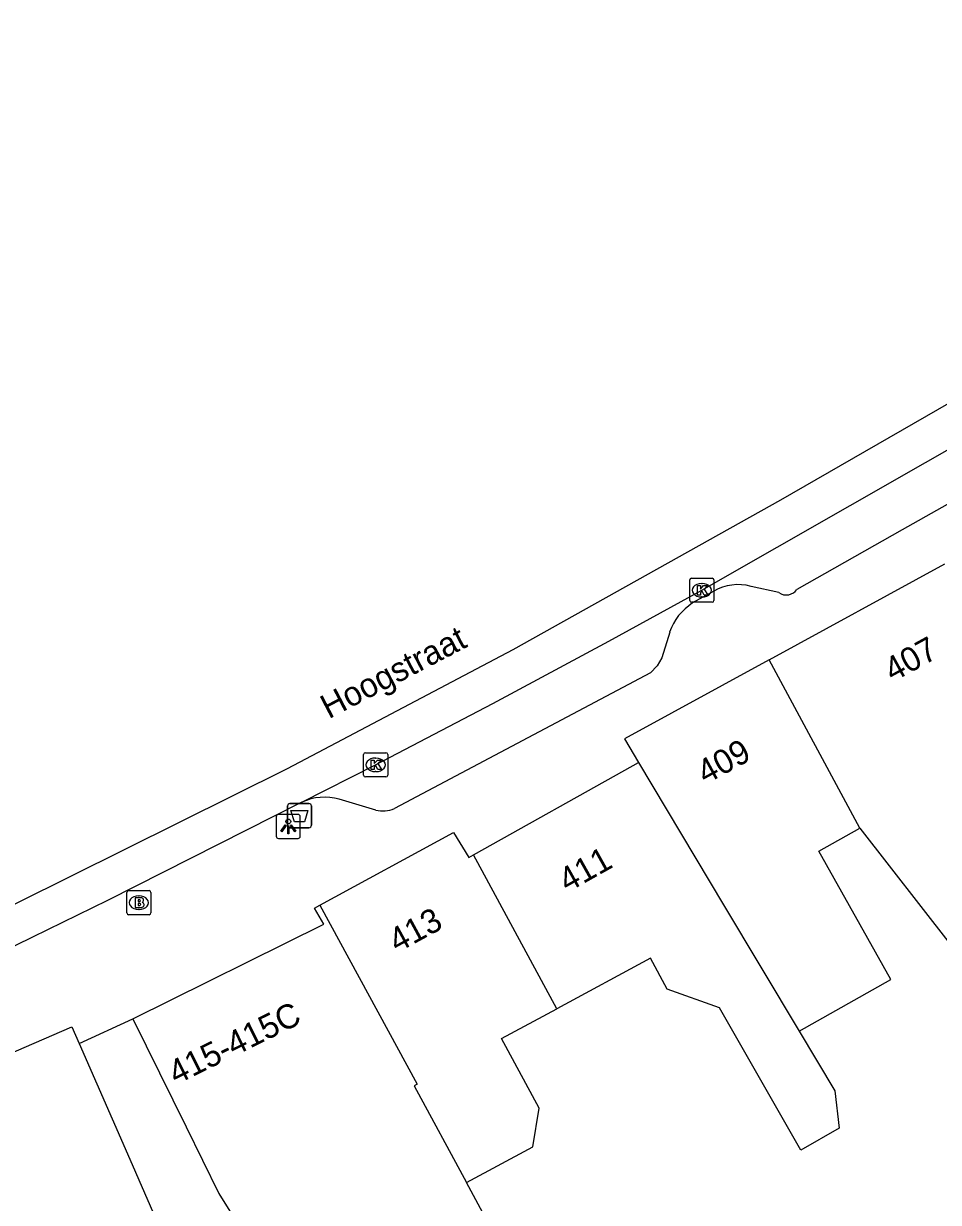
# Model space of a CAD drawing. Extents: x 159053 to 160041, y 380450 to 381422.
# Drawn here: x 159742.01 to 159779.92, y 381366.78 to 381415.66 of the extents above; entities that cross this region are included whole.
import ezdxf

# ---------------------------------------------------------------- set-up
doc = ezdxf.new("R2010")
doc.units = 0
for name, color, linetype in [('IMGEO_Afvalbak', 7, 'Continuous'), ('IMGEO_Brandkraan', 7, 'Continuous'), ('IMGEO_Kolk', 7, 'Continuous'), ('IMGEO_Lichtpunt', 7, 'Continuous'), ('IMGEO_Openbare_ruimte_label', 7, 'Continuous'), ('IMGEO_Pand', 7, 'Continuous'), ('IMGEO_Pand_nummerreeks', 7, 'Continuous'), ('IMGEO_Rijbaan_lokaal_gesloten', 7, 'Continuous'), ('IMGEO_Voetpad_open', 7, 'Continuous')]:
    doc.layers.add(name, color=color, linetype=linetype)

msp = doc.modelspace()

# ---------------------------------------------------------------- linework, layer by layer
at = {"layer": 'IMGEO_Afvalbak'}
for p, q in [((159753.049, 381383.318), (159753.839, 381383.318)), ((159753.839, 381383.318), (159753.049, 381383.318)), ((159752.949, 381382.418), (159752.949, 381383.218)), ((159752.949, 381383.218), (159752.949, 381382.418)), ((159753.939, 381383.218), (159753.939, 381382.418)), ((159753.939, 381382.418), (159753.939, 381383.218)), ((159753.839, 381382.318), (159753.049, 381382.318)), ((159753.049, 381382.318), (159753.839, 381382.318))]:
    msp.add_line(p, q, dxfattribs=at)
msp.add_lwpolyline([(159753.092, 381383.032), (159753.796, 381383.032), (159753.647, 381382.562), (159753.241, 381382.562), (159753.092, 381383.032)], dxfattribs=at)
for centre, start, end in [((159753.049, 381383.218), 90, 180), ((159753.049, 381383.218), 90, 180), ((159753.839, 381383.218), 0, 90), ((159753.839, 381383.218), 360, 90), ((159753.049, 381382.418), 180, 270), ((159753.049, 381382.418), 180, 270), ((159753.839, 381382.418), 270, 0), ((159753.839, 381382.418), 270, 0)]:
    msp.add_arc(centre, 0.1, start, end, dxfattribs=at)
at = {"layer": 'IMGEO_Brandkraan'}
for p, q in [((159746.288, 381378.783), (159746.288, 381379.635)), ((159746.363, 381379.709), (159747.215, 381379.709)), ((159746.776, 381379.489), (159746.801, 381379.489)), ((159747.289, 381379.635), (159747.289, 381378.783)), ((159746.799, 381378.929), (159746.774, 381378.929)), ((159747.215, 381378.709), (159746.363, 381378.709))]:
    msp.add_line(p, q, dxfattribs=at)
for points in [[(159746.288, 381378.783), (159746.288, 381379.635)], [(159746.363, 381379.709), (159747.215, 381379.709)], [(159746.636, 381379.409), (159746.636, 381379.009), (159746.849, 381379.009)], [(159746.867, 381379.409), (159746.636, 381379.409)], [(159747.289, 381379.635), (159747.289, 381378.783)], [(159746.815, 381379.328), (159746.761, 381379.328), (159746.761, 381379.252)], [(159746.761, 381379.252), (159746.814, 381379.252)], [(159746.823, 381379.176), (159746.761, 381379.176), (159746.761, 381379.095)], [(159746.761, 381379.095), (159746.823, 381379.095)], [(159747.215, 381378.709), (159746.363, 381378.709)]]:
    msp.add_lwpolyline(points, dxfattribs=at)
for centre, radius, start, end in [((159746.365, 381379.633), 0.0765, 91.552, 178.448), ((159746.365, 381379.633), 0.0765, 91.552, 178.448), ((159746.871, 381379.264), 0.145, 59.4692, 91.5367), ((159746.896, 381379.311), 0.0922, 285.5137, 58.1501), ((159747.213, 381379.633), 0.0765, 1.552, 88.448), ((159747.213, 381379.633), 0.0765, 1.552, 88.448), ((159746.816, 381379.29), 0.0379, 267.8285, 90.9355), ((159746.824, 381379.135), 0.0404, 269.8759, 90.5077), ((159746.855, 381379.26), 0.251, 268.6676, 293.5347), ((159746.901, 381379.119), 0.105, 301.3115, 78.989), ((159746.365, 381378.785), 0.0765, 181.552, 268.448), ((159746.365, 381378.785), 0.0765, 181.552, 268.448), ((159747.213, 381378.785), 0.0765, 271.552, 358.448), ((159747.213, 381378.785), 0.0765, 271.552, 358.448)]:
    msp.add_arc(centre, radius, start, end, dxfattribs=at)
for centre, major_axis, ratio, start_param, end_param in [((159746.775, 381379.209), (-0.387, 0.002), 0.722429, 4.712389, 7.853982), ((159746.8, 381379.209), (-0.39, 0.002), 0.717154, 1.570796, 4.712389)]:
    msp.add_ellipse(centre, major_axis=major_axis, ratio=ratio, start_param=start_param, end_param=end_param, dxfattribs=at)
at = {"layer": 'IMGEO_Kolk'}
for p, q in [((159769.618, 381391.738), (159769.618, 381392.59)), ((159769.693, 381392.664), (159770.545, 381392.664)), ((159770.619, 381392.59), (159770.619, 381391.738)), ((159770.106, 381392.444), (159770.131, 381392.444)), ((159770.545, 381391.664), (159769.693, 381391.664)), ((159770.129, 381391.884), (159770.104, 381391.884)), ((159756.101, 381384.498), (159756.101, 381385.35)), ((159756.176, 381385.424), (159757.028, 381385.424)), ((159756.589, 381385.204), (159756.614, 381385.204)), ((159757.102, 381385.35), (159757.102, 381384.498)), ((159757.028, 381384.424), (159756.176, 381384.424)), ((159756.612, 381384.644), (159756.587, 381384.644))]:
    msp.add_line(p, q, dxfattribs=at)
for points in [[(159769.618, 381391.738), (159769.618, 381392.59)], [(159769.693, 381392.664), (159770.545, 381392.664)], [(159770.619, 381392.59), (159770.619, 381391.738)], [(159769.939, 381392.364), (159770.062, 381392.364), (159770.062, 381392.213), (159770.192, 381392.364), (159770.356, 381392.364), (159770.21, 381392.213), (159770.363, 381391.964), (159770.211, 381391.964), (159770.126, 381392.128), (159770.062, 381392.061), (159770.062, 381391.964), (159769.939, 381391.964), (159769.939, 381392.364)], [(159770.545, 381391.664), (159769.693, 381391.664)], [(159756.101, 381384.498), (159756.101, 381385.35)], [(159756.176, 381385.424), (159757.028, 381385.424)], [(159757.102, 381385.35), (159757.102, 381384.498)], [(159756.422, 381385.124), (159756.545, 381385.124), (159756.545, 381384.973), (159756.675, 381385.124), (159756.839, 381385.124), (159756.693, 381384.973), (159756.846, 381384.724), (159756.694, 381384.724), (159756.609, 381384.888), (159756.545, 381384.821), (159756.545, 381384.724), (159756.422, 381384.724), (159756.422, 381385.124)], [(159757.028, 381384.424), (159756.176, 381384.424)]]:
    msp.add_lwpolyline(points, dxfattribs=at)
for centre, start, end in [((159769.695, 381392.588), 91.552, 178.448), ((159769.695, 381392.588), 91.552, 178.448), ((159770.543, 381392.588), 1.552, 88.448), ((159770.543, 381392.588), 1.552, 88.448), ((159769.695, 381391.74), 181.552, 268.448), ((159769.695, 381391.74), 181.552, 268.448), ((159770.543, 381391.74), 271.552, 358.448), ((159770.543, 381391.74), 271.552, 358.448), ((159756.178, 381385.348), 91.552, 178.448), ((159756.178, 381385.348), 91.552, 178.448), ((159757.026, 381385.348), 1.552, 88.448), ((159757.026, 381385.348), 1.552, 88.448), ((159756.178, 381384.5), 181.552, 268.448), ((159756.178, 381384.5), 181.552, 268.448), ((159757.026, 381384.5), 271.552, 358.448), ((159757.026, 381384.5), 271.552, 358.448)]:
    msp.add_arc(centre, 0.0765, start, end, dxfattribs=at)
for centre, major_axis, ratio, start_param, end_param in [((159770.105, 381392.164), (-0.387, 0.002), 0.722429, 4.712389, 7.853982), ((159770.13, 381392.164), (-0.39, 0.002), 0.717154, 1.570796, 4.712389), ((159756.588, 381384.924), (-0.387, 0.002), 0.722429, 4.712389, 7.853982), ((159756.613, 381384.924), (-0.39, 0.002), 0.717154, 1.570796, 4.712389)]:
    msp.add_ellipse(centre, major_axis=major_axis, ratio=ratio, start_param=start_param, end_param=end_param, dxfattribs=at)
at = {"layer": 'IMGEO_Lichtpunt'}
for p, q in [((159752.482, 381382.775), (159752.482, 381381.968)), ((159752.482, 381382.775), (159752.482, 381381.968)), ((159753.384, 381382.87), (159752.576, 381382.87)), ((159753.384, 381382.87), (159752.576, 381382.87)), ((159753.478, 381381.968), (159753.478, 381382.775)), ((159753.478, 381381.968), (159753.478, 381382.775)), ((159752.576, 381381.874), (159753.384, 381381.874)), ((159752.576, 381381.874), (159753.384, 381381.874))]:
    msp.add_line(p, q, dxfattribs=at)
for points in [[(159752.856, 381382.439), (159752.895, 381382.411), (159752.707, 381382.149), (159752.669, 381382.176), (159752.856, 381382.439)], [(159752.958, 381382.391), (159753.005, 381382.391), (159753.005, 381382.069), (159752.958, 381382.069), (159752.958, 381382.391)], [(159753.068, 381382.411), (159753.106, 381382.438), (159753.293, 381382.176), (159753.254, 381382.148), (159753.068, 381382.411)]]:
    msp.add_lwpolyline(points, dxfattribs=at)
msp.add_circle((159752.981, 381382.573), 0.0994, dxfattribs=at)
for centre, start, end in [((159752.576, 381382.775), 90, 180), ((159752.576, 381382.775), 90, 180), ((159753.384, 381382.775), 0, 90), ((159753.384, 381382.775), 0, 90), ((159752.576, 381381.968), 180, 270), ((159752.576, 381381.968), 180, 270), ((159753.384, 381381.968), 270, 0), ((159753.384, 381381.968), 270, 360)]:
    msp.add_arc(centre, 0.0946, start, end, dxfattribs=at)
at = {"layer": 'IMGEO_Pand'}
for points in [[(159772.904, 381389.273), (159780.193, 381393.26)], [(159772.904, 381389.273), (159766.913, 381385.997), (159767.494, 381385.025)], [(159776.666, 381382.302), (159772.904, 381389.273)], [(159776.666, 381382.302), (159780.406, 381377.484), (159783.264, 381379.172), (159780.341, 381384.369), (159786.527, 381387.849)], [(159760.662, 381381.197), (159767.271, 381384.9), (159767.494, 381385.025)], [(159767.494, 381385.025), (159771.018, 381379.125), (159774.149, 381373.884)], [(159774.149, 381373.884), (159777.955, 381376.025), (159774.963, 381381.344), (159776.666, 381382.302)], [(159754.293, 381379.108), (159759.824, 381382.113), (159760.461, 381381.085), (159760.662, 381381.197)], [(159764.106, 381374.805), (159760.662, 381381.197)], [(159746.532, 381374.397), (159754.454, 381378.315), (159754.069, 381378.986), (159754.293, 381379.108)], [(159754.293, 381379.108), (159758.322, 381371.683), (159758.198, 381371.616), (159760.364, 381367.604)], [(159774.149, 381373.884), (159775.628, 381371.407), (159775.807, 381369.861), (159774.218, 381368.953), (159770.85, 381374.847), (159768.686, 381375.62), (159767.994, 381376.903), (159764.106, 381374.805)], [(159760.364, 381367.604), (159763.114, 381369.088), (159763.38, 381370.685), (159761.822, 381373.572), (159764.106, 381374.805)], [(159735.873, 381370.539), (159744.015, 381374.057), (159744.316, 381373.369)], [(159746.532, 381374.397), (159748.744, 381369.914), (159750.106, 381367.153), (159754.658, 381359.842), (159765.144, 381345.862), (159766.339, 381344.135), (159769.34, 381346.21), (159776.709, 381335.562)], [(159744.316, 381373.369), (159746.416, 381368.57), (159747.636, 381365.781), (159739.509, 381362.225)], [(159775.449, 381345.159), (159772.605, 381349.271), (159761.931, 381364.7), (159760.364, 381367.604)]]:
    msp.add_lwpolyline(points, dxfattribs=at)
at = {"layer": 'IMGEO_Rijbaan_lokaal_gesloten'}
for points in [[(159704.543, 381363.754), (159712.772, 381366.533), (159721.231, 381369.919), (159731.053, 381374.197), (159739.607, 381378.146), (159741.747, 381379.209), (159752.954, 381384.775), (159762.307, 381389.711), (159773.398, 381395.916), (159789.988, 381405.461), (159808.499, 381415.661)], [(159753.547, 381383.373), (159756.597, 381384.925), (159761.462, 381387.464), (159766.265, 381390.046), (159770.115, 381392.165), (159785.542, 381400.975), (159796.829, 381407.392), (159803.388, 381411.008), (159809.273, 381414.229)], [(159753.547, 381383.373), (159745.491, 381379.292), (159742.379, 381377.774), (159740.929, 381377.067)]]:
    msp.add_lwpolyline(points, dxfattribs=at)
at = {"layer": 'IMGEO_Voetpad_open'}
for points in [[(159807.312, 381410.885), (159781.935, 381396.64), (159778.422, 381394.663), (159774.059, 381392.193)], [(159770.619, 381392.125), (159769.736, 381391.636)], [(159773.307, 381392.065), (159772.157, 381392.325)], [(159768.786, 381390.429), (159768.46, 381389.355), (159768.274, 381389.028), (159767.995, 381388.739), (159757.379, 381383.109)], [(159756.603, 381383.04), (159755.092, 381383.5)], [(159744.316, 381373.369), (159746.532, 381374.397)]]:
    msp.add_lwpolyline(points, dxfattribs=at)
for centre, radius, start, end in [((159771.624, 381390.407), 1.99, 74.4794, 120.3388), ((159773.618, 381392.519), 0.55, 235.6362, 281.4818), ((159773.615, 381392.52), 0.552, 281.7294, 323.6363), ((159770.993, 381389.669), 2.335, 122.5887, 161.0004), ((159754.49, 381381.367), 2.216, 74.2262, 115.1722), ((159756.873, 381384.403), 1.389, 258.7987, 291.3638)]:
    msp.add_arc(centre, radius, start, end, dxfattribs=at)

# ---------------------------------------------------------------- texts
at = {"layer": 'IMGEO_Openbare_ruimte_label'}
msp.add_text('Hoogstraat', height=1, rotation=27.5904, dxfattribs=at).set_placement((159754.657, 381386.812))
at = {"layer": 'IMGEO_Pand_nummerreeks'}
for s, rotation, p in [('407', 28.6765, (159778.031, 381388.34)), ('409', 28.6765, (159770.273, 381384.097)), ('411', 29.2552, (159764.546, 381379.614)), ('413', 28.5161, (159757.493, 381377.113)), ('415-415C', 26.2873, (159748.329, 381371.642))]:
    msp.add_text(s, height=1, rotation=rotation, dxfattribs=at).set_placement(p)

doc.saveas('drawing.dxf')
